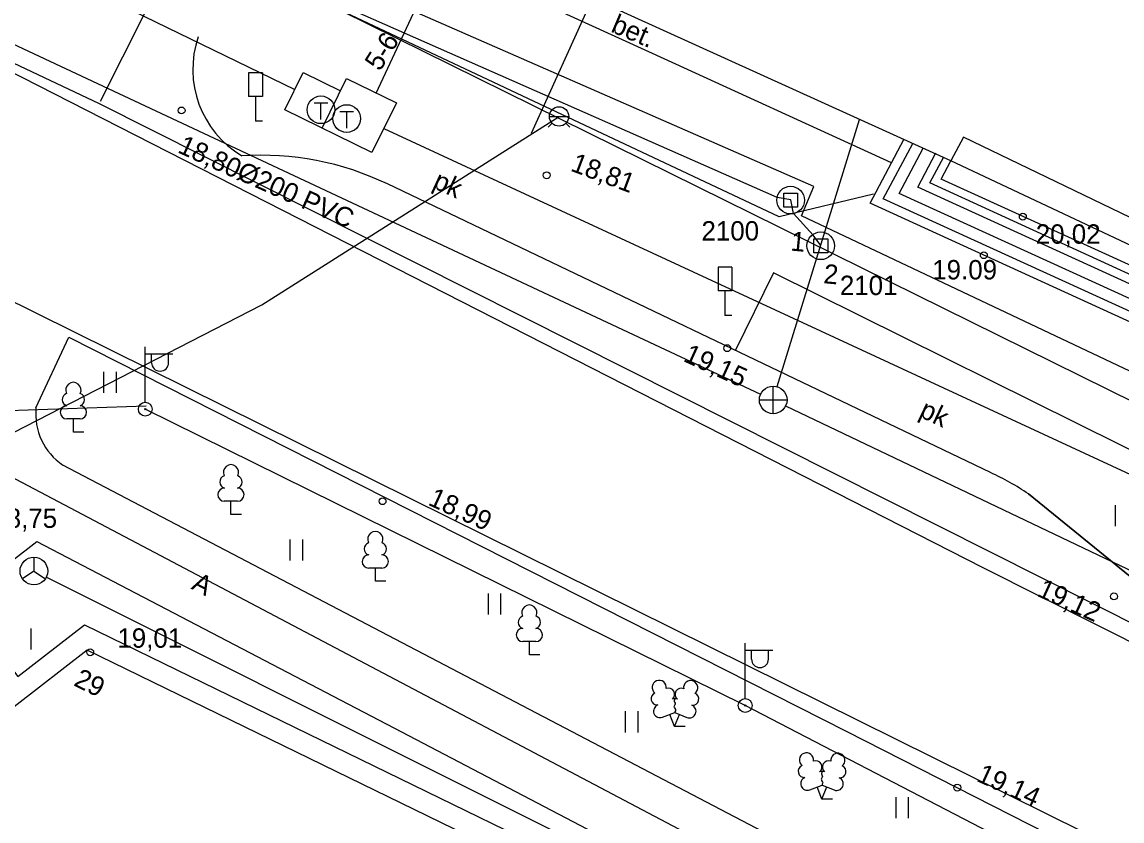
# Model space of a CAD drawing. Extents: x 713497 to 713863, y 6590062 to 6590327.
# Drawn here: x 713669.1 to 713708.83, y 6590193.98 to 6590222.86 of the extents above; entities that cross this region are included whole.
import ezdxf

# ---------------------------------------------------------------- set-up
doc = ezdxf.new("R2010")
doc.units = 0
for name, color, linetype in [('DKAEV', 7, 'Continuous'), ('HALJASTUS', 7, 'Continuous'), ('HOONE', 7, 'Continuous'), ('HOONEDET', 7, 'Continuous'), ('KKAEV', 7, 'Continuous'), ('KORGUS', 7, 'Continuous'), ('KPKAABEL', 7, 'Continuous'), ('KTRASS', 7, 'Continuous'), ('LIIKLUS', 7, 'Continuous'), ('MPKAABEL', 7, 'Continuous'), ('POST', 7, 'Continuous'), ('PUU', 7, 'Continuous'), ('SIKAEV', 7, 'Continuous'), ('SITRASS', 7, 'Continuous'), ('TEE', 7, 'Continuous'), ('TKAEV', 7, 'Continuous'), ('TORU NR', 7, 'Continuous'), ('TTRASS', 7, 'Continuous'), ('VKAEV', 7, 'Continuous'), ('VTRASS', 7, 'Continuous'), ('Слой 1', 7, 'Continuous')]:
    doc.layers.add(name, color=color, linetype=linetype)

msp = doc.modelspace()

# ---------------------------------------------------------------- linework, layer by layer
at = {"layer": 'DKAEV'}
for p, q in [((713696.61, 6590216.17), (713696.61, 6590216.67)), ((713696.61, 6590216.67), (713697.11, 6590216.67)), ((713697.11, 6590216.67), (713697.11, 6590216.17)), ((713697.11, 6590216.17), (713696.61, 6590216.17)), ((713697.7, 6590214.52), (713697.7, 6590215.02)), ((713697.7, 6590215.02), (713698.2, 6590215.02)), ((713698.2, 6590215.02), (713698.2, 6590214.52)), ((713698.2, 6590214.52), (713697.7, 6590214.52))]:
    msp.add_line(p, q, dxfattribs=at)
for centre in [(713696.86, 6590216.42), (713697.95, 6590214.77)]:
    msp.add_circle(centre, 0.5, dxfattribs=at)
at = {"layer": 'HALJASTUS'}
for p, q in [((713672.043, 6590210.221), (713672.043, 6590209.46)), ((713672.498, 6590210.221), (713672.498, 6590209.46)), ((713708.587, 6590205.401), (713708.587, 6590204.64)), ((713678.775, 6590204.16), (713678.775, 6590203.399)), ((713679.23, 6590204.16), (713679.23, 6590203.399)), ((713685.931, 6590202.203), (713685.931, 6590201.442)), ((713686.386, 6590202.203), (713686.386, 6590201.442)), ((713669.419, 6590200.937), (713669.419, 6590200.176)), ((713690.885, 6590197.948), (713690.885, 6590197.187)), ((713691.34, 6590197.948), (713691.34, 6590197.187)), ((713700.657, 6590194.849), (713700.657, 6590194.088)), ((713701.112, 6590194.849), (713701.112, 6590194.088))]:
    msp.add_line(p, q, dxfattribs=at)
at = {"layer": 'HOONE'}
for points in [[(713527.261, 6590284.603), (713571.838, 6590266.115), (713573.888, 6590266.247), (713614.395, 6590248.483), (713630.517, 6590241.151), (713667.174, 6590224.027), (713666.91, 6590213.67), (713710.13, 6590192.26), (713734.713, 6590179.152)], [(713709.13, 6590215.79), (713703.11, 6590218.7), (713702.65, 6590217.84), (713682.92, 6590226.8), (713686.08, 6590233.68), (713687.99, 6590232.96), (713692.75, 6590243.36), (713690.96, 6590244.18), (713693.8, 6590250.65), (713707.85, 6590244.43), (713707.79, 6590244.46), (713735.95, 6590231.11), (713724.81, 6590207.38), (713712.22, 6590213.07), (713712.73, 6590214.15), (713709.05, 6590215.83)], [(713696.87, 6590216.43), (713696.37, 6590216.52), (713677.61, 6590224.8), (713677.15, 6590225)], [(713697.95, 6590214.78), (713697.68, 6590215.15), (713696.97, 6590215.94), (713696.87, 6590216.43)], [(713694.46, 6590176.83), (713699.344, 6590186.554), (713671.45, 6590200.16), (713668.812, 6590198.114), (713667.734, 6590199.504), (713663.207, 6590196.061), (713662.943, 6590196.409), (713661.91, 6590195.607), (713662.167, 6590195.27), (713657.62, 6590191.813), (713658.772, 6590190.327), (713656.103, 6590188.256), (713661.399, 6590157.924), (713672.043, 6590159.781), (713667.37, 6590185.73), (713670.62, 6590188.46), (713694.46, 6590176.83)]]:
    msp.add_lwpolyline(points, dxfattribs=at)
at = {"layer": 'HOONEDET'}
for points in [[(713700.5, 6590217.77), (713691.87, 6590221.72), (713681.61, 6590226.4), (713683.76, 6590230.9)], [(713709.3, 6590211.94), (713699.73, 6590216.31), (713700.95, 6590218.61)], [(713709.28, 6590212.32), (713700.21, 6590216.47), (713701.27, 6590218.47)], [(713709.26, 6590212.79), (713700.78, 6590216.66), (713701.65, 6590218.3)], [(713709.23, 6590213.34), (713701.46, 6590216.89), (713702.11, 6590218.13)], [(713709.22, 6590213.69), (713701.89, 6590217.04), (713702.39, 6590217.98)], [(713709.2, 6590214.03), (713702.3, 6590217.18), (713702.65, 6590217.84)], [(713709.17, 6590214.77), (713702.65, 6590217.84)], [(713664.774, 6590198.233), (713667.877, 6590200.593), (713668.95, 6590199.208), (713671.356, 6590201.074), (713700.308, 6590186.952), (713697.281, 6590180.663), (713694.89, 6590175.88), (713687.16, 6590179.44)]]:
    msp.add_lwpolyline(points, dxfattribs=at)
at = {"layer": 'KKAEV'}
for p, q in [((713696.231, 6590208.701), (713696.231, 6590209.701)), ((713695.731, 6590209.201), (713696.731, 6590209.201))]:
    msp.add_line(p, q, dxfattribs=at)
msp.add_circle((713696.231, 6590209.201), 0.5, dxfattribs=at)
at = {"layer": 'KORGUS'}
for centre in [(713674.86, 6590219.66), (713688.05, 6590217.32), (713705.25, 6590215.82), (713703.84, 6590214.43), (713694.57, 6590211.07), (713682.12, 6590205.54), (713708.54, 6590202.1), (713671.56, 6590200.08), (713702.88, 6590195.19)]:
    msp.add_circle(centre, 0.125, dxfattribs=at)
at = {"layer": 'KPKAABEL'}
msp.add_lwpolyline([(713529.988, 6590287.362), (713528.13, 6590283.39), (713562.908, 6590269.342), (713609.57, 6590248.393), (713642.834, 6590233.164), (713665.543, 6590222.669), (713703.801, 6590203.145), (713710.007, 6590200.019), (713735.256, 6590187.298), (713757.247, 6590176.218), (713786.95, 6590160.25), (713778.485, 6590144.103)], dxfattribs=at)
at = {"layer": 'KTRASS'}
for points in [[(713665.103, 6590223.793), (713695.778, 6590209.413)], [(713696.378, 6590209.679), (713699.354, 6590219.337)]]:
    msp.add_lwpolyline(points, dxfattribs=at)
at = {"layer": 'LIIKLUS'}
for points in [[(713677.283, 6590221.018), (713677.283, 6590220.168)], [(713677.783, 6590221.018), (713677.283, 6590221.018)], [(713677.783, 6590221.018), (713677.783, 6590220.168)], [(713677.783, 6590220.168), (713677.283, 6590220.168)], [(713677.533, 6590220.168), (713677.533, 6590219.268)], [(713677.783, 6590219.268), (713677.533, 6590219.268)], [(713694.238, 6590213.997), (713694.238, 6590213.147)], [(713694.738, 6590213.997), (713694.238, 6590213.997)], [(713694.738, 6590213.997), (713694.738, 6590213.147)], [(713694.738, 6590213.147), (713694.238, 6590213.147)], [(713694.488, 6590213.147), (713694.488, 6590212.247)], [(713694.738, 6590212.247), (713694.488, 6590212.247)]]:
    msp.add_lwpolyline(points, dxfattribs=at)
at = {"layer": 'MPKAABEL'}
for points in [[(713709.34, 6590210.13), (713697.26, 6590215.85), (713697.7, 6590216.91), (713670.005, 6590229.051), (713679.406, 6590249.131)], [(713649.277, 6590187.265), (713649.689, 6590191.57), (713651.67, 6590196.573), (713666.461, 6590208.741), (713673.579, 6590208.987)], [(713748.262, 6590170.579), (713722.68, 6590183.9), (713695.222, 6590198.157), (713673.55, 6590208.866)]]:
    msp.add_lwpolyline(points, dxfattribs=at)
at = {"layer": 'POST'}
for p, q in [((713673.55, 6590209.116), (713673.55, 6590211.116)), ((713673.55, 6590210.866), (713674.55, 6590210.866)), ((713673.776, 6590210.545), (713673.776, 6590210.866)), ((713674.389, 6590210.545), (713674.389, 6590210.866)), ((713695.222, 6590198.407), (713695.222, 6590200.407)), ((713695.222, 6590200.157), (713696.222, 6590200.157)), ((713695.449, 6590199.836), (713695.449, 6590200.157)), ((713696.062, 6590199.836), (713696.062, 6590200.157))]:
    msp.add_line(p, q, dxfattribs=at)
for centre, radius in [((713673.55, 6590208.866), 0.25), ((713673.55, 6590208.866), 0.0234), ((713695.222, 6590198.157), 0.25), ((713695.222, 6590198.157), 0.0234)]:
    msp.add_circle(centre, radius, dxfattribs=at)
for centre in [(713674.083, 6590210.545), (713695.755, 6590199.836)]:
    msp.add_arc(centre, 0.306, 180, 0, dxfattribs=at)
at = {"layer": 'PUU'}
for p, q in [((713671.194, 6590208.514), (713670.714, 6590208.514)), ((713670.954, 6590208.039), (713670.954, 6590208.514)), ((713671.334, 6590208.039), (713670.954, 6590208.039)), ((713676.884, 6590205.539), (713676.404, 6590205.539)), ((713676.644, 6590205.064), (713676.644, 6590205.539)), ((713677.024, 6590205.064), (713676.644, 6590205.064)), ((713682.1, 6590203.121), (713681.62, 6590203.121)), ((713681.86, 6590202.646), (713681.86, 6590203.121)), ((713682.24, 6590202.646), (713681.86, 6590202.646)), ((713687.663, 6590200.468), (713687.183, 6590200.468)), ((713687.423, 6590199.993), (713687.423, 6590200.468)), ((713687.803, 6590199.993), (713687.423, 6590199.993)), ((713692.232, 6590197.732), (713692.677, 6590197.907)), ((713692.672, 6590197.397), (713692.497, 6590197.837)), ((713692.672, 6590197.397), (713692.852, 6590197.837)), ((713692.677, 6590197.907), (713693.117, 6590197.727)), ((713693.052, 6590197.397), (713692.672, 6590197.397)), ((713697.551, 6590195.109), (713697.996, 6590195.284)), ((713697.991, 6590194.774), (713697.816, 6590195.214)), ((713697.991, 6590194.774), (713698.171, 6590195.214)), ((713697.996, 6590195.284), (713698.436, 6590195.104)), ((713698.371, 6590194.774), (713697.991, 6590194.774))]:
    msp.add_line(p, q, dxfattribs=at)
for points in [[(713692.677, 6590198.402), (713692.657, 6590198.327), (713692.657, 6590198.307), (713692.667, 6590198.277), (713692.687, 6590198.242), (713692.692, 6590198.222), (713692.677, 6590198.187), (713692.652, 6590198.137), (713692.647, 6590198.112), (713692.652, 6590198.097), (713692.662, 6590198.067), (713692.697, 6590198.007), (713692.702, 6590197.987), (713692.697, 6590197.967), (713692.682, 6590197.932), (713692.677, 6590197.907)], [(713697.996, 6590195.779), (713697.976, 6590195.704), (713697.976, 6590195.684), (713697.986, 6590195.654), (713698.006, 6590195.619), (713698.011, 6590195.599), (713697.996, 6590195.564), (713697.971, 6590195.514), (713697.966, 6590195.489), (713697.971, 6590195.474), (713697.981, 6590195.444), (713698.016, 6590195.384), (713698.021, 6590195.364), (713698.016, 6590195.344), (713698.001, 6590195.309), (713697.996, 6590195.284)]]:
    msp.add_lwpolyline(points, dxfattribs=at)
for centre, radius, start, end in [((713670.954, 6590209.559), 0.277, 332.5799, 207.4201), ((713670.784, 6590209.211), 0.233, 109.0217, 253.1415), ((713671.125, 6590209.211), 0.233, 286.8508, 70.9859), ((713670.717, 6590208.751), 0.238, 90.0016, 269.3953), ((713671.192, 6590208.751), 0.238, 270.6047, 89.9984), ((713676.644, 6590206.584), 0.277, 332.5799, 207.4201), ((713676.474, 6590206.236), 0.233, 109.0217, 253.1415), ((713676.815, 6590206.236), 0.233, 286.8508, 70.9859), ((713676.407, 6590205.776), 0.238, 90.0016, 269.3953), ((713676.882, 6590205.776), 0.238, 270.6047, 89.9984), ((713681.86, 6590204.166), 0.277, 332.5799, 207.4201), ((713681.69, 6590203.819), 0.233, 109.0217, 253.1415), ((713682.03, 6590203.819), 0.233, 286.8508, 70.9859), ((713681.622, 6590203.358), 0.238, 90.0016, 269.3953), ((713682.097, 6590203.358), 0.238, 270.6047, 89.9984), ((713687.423, 6590201.513), 0.277, 332.5799, 207.4201), ((713687.253, 6590201.166), 0.233, 109.0217, 253.1415), ((713687.594, 6590201.166), 0.233, 286.8508, 70.9859), ((713687.186, 6590200.706), 0.238, 90.0016, 269.3953), ((713687.661, 6590200.706), 0.238, 270.6047, 89.9984), ((713692.115, 6590198.811), 0.256, 111.5027, 232.5173), ((713692.115, 6590198.811), 0.256, 350.4856, 111.5002), ((713693.251, 6590198.802), 0.256, 67.6168, 188.6314), ((713693.251, 6590198.802), 0.256, 306.5997, 67.6143), ((713692.041, 6590198.4), 0.224, 111.4304, 274.4987), ((713692.45, 6590198.561), 0.224, 308.5041, 111.5725), ((713692.913, 6590198.556), 0.225, 67.7016, 230.5126), ((713693.319, 6590198.39), 0.224, 264.6183, 67.6866), ((713692.146, 6590197.955), 0.237, 111.5014, 291.5004), ((713692.676, 6590198.164), 0.237, 66.7655, 111.5015), ((713693.207, 6590197.947), 0.237, 247.6166, 67.6155), ((713697.434, 6590196.188), 0.256, 111.5027, 232.5173), ((713697.434, 6590196.188), 0.256, 350.4856, 111.5002), ((713697.769, 6590195.937), 0.224, 308.5041, 111.5725), ((713698.232, 6590195.933), 0.225, 67.7016, 230.5126), ((713698.57, 6590196.179), 0.256, 67.6168, 188.6314), ((713698.57, 6590196.179), 0.256, 306.5997, 67.6143), ((713697.36, 6590195.777), 0.224, 111.4304, 274.4987), ((713697.995, 6590195.541), 0.237, 66.7655, 111.5015), ((713698.638, 6590195.767), 0.224, 264.6183, 67.6866), ((713697.465, 6590195.332), 0.237, 111.5014, 291.5004), ((713698.526, 6590195.324), 0.237, 247.6166, 67.6155)]:
    msp.add_arc(centre, radius, start, end, dxfattribs=at)
at = {"layer": 'SIKAEV'}
for p, q in [((713669.526, 6590203.515), (713669.526, 6590203.015)), ((713669.526, 6590203.015), (713669.111, 6590202.74)), ((713669.526, 6590203.015), (713669.941, 6590202.74))]:
    msp.add_line(p, q, dxfattribs=at)
msp.add_circle((713669.526, 6590203.015), 0.5, dxfattribs=at)
at = {"layer": 'SITRASS'}
for points in [[(713695.18, 6590250.05), (713696.652, 6590252.288), (713693.667, 6590253.556), (713687.056, 6590250.063), (713674.285, 6590224.685), (713673.531, 6590223.186), (713671.922, 6590219.988)], [(713632.364, 6590241.591), (713631.316, 6590239.063), (713644.824, 6590232.721), (713671.883, 6590219.91), (713689.072, 6590211.26), (713720.92, 6590195.235)], [(713700.646, 6590187.442), (713669.973, 6590202.791)]]:
    msp.add_lwpolyline(points, dxfattribs=at)
at = {"layer": 'TEE'}
msp.add_line((713704.082, 6590206.574), (713682.301, 6590217.004), dxfattribs=at)
for points in [[(713699.857, 6590216.64), (713696.445, 6590215.812), (713679.956, 6590223.582), (713678.225, 6590226.989), (713679.239, 6590232.015)], [(713726.051, 6590198.185), (713724.397, 6590199.821), (713696.239, 6590213.79), (713694.853, 6590210.968)], [(713669.602, 6590208.916), (713670.784, 6590211.469)], [(713670.784, 6590211.469), (713698.895, 6590197.216), (713708.111, 6590192.521)], [(713696.682, 6590208.986), (713710.587, 6590202.353)], [(713708.951, 6590187.494), (713707.627, 6590187.433), (713670.572, 6590206.842)], [(713720.809, 6590195.585), (713712.986, 6590199.672), (713705.454, 6590205.802)], [(713705.454, 6590205.802), (713712.986, 6590199.672), (713720.809, 6590195.585)], [(713663.062, 6590198.988), (713669.637, 6590204.086), (713682.801, 6590197.201), (713703.163, 6590186.544), (713704.087, 6590185.911), (713704.082, 6590182.055)]]:
    msp.add_lwpolyline(points, dxfattribs=at)
for centre, radius, start, end in [((713678.909, 6590221.145), 3.643, 161.144, 239.0659), ((713677.728, 6590207.455), 10.588, 64.4107, 93.7451), ((713671.845, 6590208.702), 2.254, 174.5521, 235.6052), ((713700.141, 6590197.96), 9.472, 55.8825, 65.4129)]:
    msp.add_arc(centre, radius, start, end, dxfattribs=at)
at = {"layer": 'TKAEV'}
for p, q in [((713679.645, 6590219.934), (713680.145, 6590219.934)), ((713679.895, 6590219.334), (713679.895, 6590219.934)), ((713680.577, 6590219.618), (713681.077, 6590219.618)), ((713680.827, 6590219.018), (713680.827, 6590219.618))]:
    msp.add_line(p, q, dxfattribs=at)
for centre in [(713679.895, 6590219.684), (713680.827, 6590219.368)]:
    msp.add_circle(centre, 0.5, dxfattribs=at)
at = {"layer": 'TTRASS'}
for points in [[(713582.143, 6590267.213), (713612.417, 6590252.868), (713616.413, 6590250.919), (713630.042, 6590244.273), (713670.551, 6590224.518), (713678.954, 6590220.421)], [(713681.891, 6590220.29), (713684.57, 6590226.05)], [(713679.935, 6590219.024), (713680.824, 6590220.815), (713682.619, 6590219.932), (713681.729, 6590218.14), (713678.59, 6590219.687), (713679.256, 6590221.03), (713680.602, 6590220.367)], [(713682.161, 6590219.009), (713713.06, 6590204.686)]]:
    msp.add_lwpolyline(points, dxfattribs=at)
at = {"layer": 'VKAEV'}
for p, q in [((713688.249, 6590219.198), (713688.109, 6590219.058)), ((713688.146, 6590219.445), (713688.846, 6590219.445)), ((713688.743, 6590219.198), (713688.883, 6590219.058))]:
    msp.add_line(p, q, dxfattribs=at)
msp.add_circle((713688.496, 6590219.445), 0.35, dxfattribs=at)
at = {"layer": 'VTRASS'}
for points in [[(713687.503, 6590218.839), (713689.7, 6590223.72)], [(713667.509, 6590207.367), (713677.762, 6590212.637), (713688.496, 6590219.445)]]:
    msp.add_lwpolyline(points, dxfattribs=at)
at = {"layer": 'Слой 1'}
for points in [[(713693, 6590272.12), (713754.18, 6590246.82), (713731.07, 6590198.34), (713671.75, 6590227.66)], [(713703.47, 6590188.07), (713697.32, 6590175.48), (713675.01, 6590159.57), (713658.54, 6590156.33), (713651.88, 6590195.77), (713668, 6590206.8)]]:
    msp.add_lwpolyline(points, close=True, dxfattribs=at)

# ---------------------------------------------------------------- texts
at = {"layer": 'HOONE'}
msp.add_text('29', height=0.7, rotation=333.9992, dxfattribs=at).set_placement((713670.928, 6590198.895))
at = {"layer": 'KORGUS'}
for s, rotation, p in [('18,80', 335.5012, (713674.684, 6590218.158)), ('18,81', 339.3828, (713688.877, 6590217.492)), ('19,15', 335.5012, (713692.948, 6590210.615)), ('18,99', 335.5012, (713683.728, 6590205.422)), ('19,12', 335.5012, (713705.726, 6590202.13)), ('19,14', 335.5012, (713703.539, 6590195.443))]:
    msp.add_text(s, height=0.7, rotation=rotation, dxfattribs=at).set_placement(p)
for s, p in [('20,02', (713705.716, 6590214.845)), ('19.09', (713701.976, 6590213.555)), ('18,75', (713668.023, 6590204.575)), ('19,01', (713672.542, 6590200.245))]:
    msp.add_text(s, height=0.7, dxfattribs=at).set_placement(p)
at = {"layer": 'KTRASS'}
msp.add_text('%%c200 PVC', height=0.7, rotation=335.9152, dxfattribs=at).set_placement((713676.801, 6590217.206))
at = {"layer": 'SIKAEV'}
for s, p in [('2100', (713693.64, 6590214.96)), ('2101', (713698.64, 6590212.99))]:
    msp.add_text(s, height=0.7, dxfattribs=at).set_placement(p)
at = {"layer": 'TEE'}
for s, rotation, p in [('bet.', 336.9305, (713690.332, 6590222.517)), ('pk', 335.2365, (713683.895, 6590216.884)), ('pk', 334.6657, (713701.466, 6590208.614)), ('A', 332.5277, (713675.179, 6590202.386))]:
    msp.add_text(s, height=0.7, rotation=rotation, dxfattribs=at).set_placement(p)
at = {"layer": 'TORU NR'}
for s, rotation, p in [('5-6', 57.8344, (713682.024, 6590221.047)), ('1', 354.7103, (713696.841, 6590214.6)), ('2', 354.7103, (713698.031, 6590213.42))]:
    msp.add_text(s, height=0.7, rotation=rotation, dxfattribs=at).set_placement(p)

doc.saveas('drawing.dxf')
